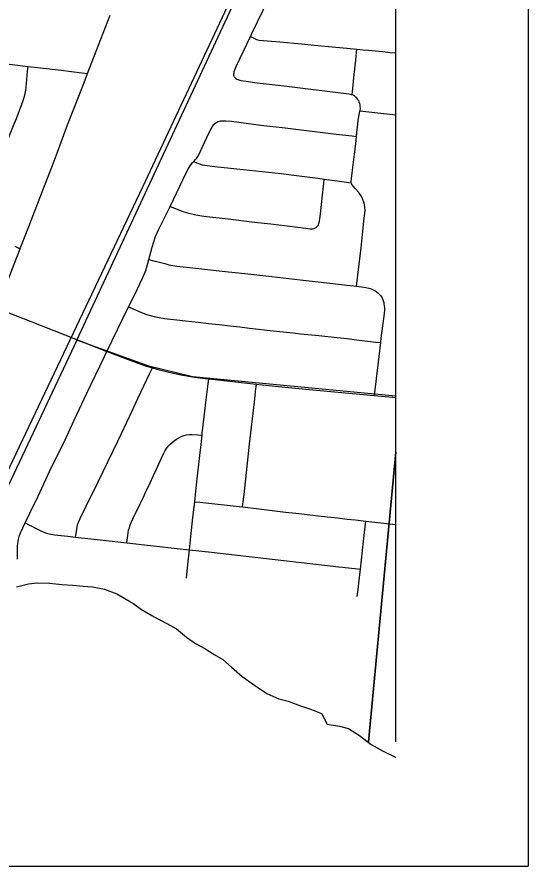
# Model space of a CAD drawing. Extents: x 0 to 34, y 0 to 22.
# Drawn here: x 8.418 to 9, y 17.5 to 18.466 of the extents above; entities that cross this region are included whole.
import ezdxf

# ---------------------------------------------------------------- set-up
doc = ezdxf.new("R2010")
doc.units = 0
for name, color, linetype in [('GM_X_City_Street', 7, 'Continuous'), ('GM_X_Corporation', 7, 'Continuous'), ('GM_X_County_Road', 7, 'Continuous'), ('GM_X_Minor_River', 7, 'Continuous'), ('GM_X_Rail_Line', 7, 'Continuous'), ('SH_Data', 7, 'Continuous')]:
    doc.layers.add(name, color=color, linetype=linetype)

msp = doc.modelspace()

# ---------------------------------------------------------------- linework, layer by layer
at = {"layer": 'GM_X_City_Street'}
for points in [[(8.66519, 18.39875), (8.66497, 18.39967), (8.6649, 18.40062), (8.665, 18.40169), (8.66516, 18.40284), (8.66548, 18.40427), (8.66611, 18.40605), (8.66776, 18.40998), (8.68391, 18.44403), (8.6855, 18.44738), (8.71108, 18.50089), (8.71618, 18.51182)], [(8.68391, 18.44403), (8.68838, 18.44195), (8.69086, 18.4408), (8.69224, 18.44033), (8.6938, 18.43999), (8.71716, 18.43791), (8.74186, 18.43559), (8.75692, 18.43423), (8.77279, 18.43279), (8.79365, 18.4309), (8.80515, 18.42977), (8.81233, 18.42906), (8.81816, 18.42849), (8.82644, 18.42767), (8.8345, 18.42687), (8.84281, 18.42606), (8.84939, 18.42537)], [(8.79955, 18.37792), (8.79996, 18.38114), (8.80206, 18.40085), (8.8038, 18.41715), (8.80477, 18.4263), (8.80515, 18.42977)], [(8.35951, 18.41869), (8.39057, 18.41491), (8.40032, 18.41372), (8.43058, 18.41003), (8.44479, 18.4083), (8.46831, 18.40561), (8.49197, 18.4029), (8.49837, 18.40217)], [(8.28928, 18.02081), (8.29097, 18.02504), (8.29327, 18.03079), (8.30223, 18.05392), (8.32332, 18.1089), (8.32823, 18.1215), (8.33232, 18.13199), (8.33888, 18.14938), (8.34762, 18.17223), (8.36327, 18.21306), (8.37032, 18.23086), (8.37694, 18.2476), (8.39454, 18.29282), (8.40391, 18.31691), (8.41392, 18.34295), (8.41728, 18.35096), (8.42199, 18.36288), (8.42512, 18.37138), (8.42684, 18.37719), (8.42808, 18.3832), (8.42845, 18.38618), (8.42917, 18.39509), (8.43003, 18.4042), (8.43058, 18.41003)], [(8.66519, 18.39875), (8.66572, 18.39769), (8.66641, 18.39689), (8.66724, 18.3962), (8.66833, 18.39554), (8.66948, 18.39503), (8.67062, 18.39464), (8.67172, 18.39429), (8.67283, 18.39403), (8.67899, 18.3932), (8.69137, 18.39138), (8.72226, 18.38788), (8.74657, 18.38502), (8.7897, 18.37973), (8.79604, 18.37876), (8.79751, 18.37851), (8.7987, 18.37821), (8.79955, 18.37792), (8.80045, 18.37762), (8.80186, 18.37694), (8.80321, 18.37594), (8.80414, 18.37497), (8.80518, 18.37367), (8.80596, 18.37259), (8.80674, 18.37117), (8.80741, 18.36972), (8.80798, 18.36795), (8.80843, 18.36621), (8.80861, 18.36447), (8.80864, 18.36255), (8.80843, 18.35968), (8.84939, 18.35501)], [(8.80448, 18.1599), (8.80761, 18.18501), (8.80982, 18.20361), (8.81186, 18.22242), (8.81313, 18.23406), (8.81434, 18.24662), (8.81425, 18.24967), (8.81376, 18.25276), (8.81296, 18.25574), (8.81187, 18.25864), (8.81056, 18.26144), (8.809, 18.26412), (8.8072, 18.26662), (8.80302, 18.27119), (8.80075, 18.27364), (8.79984, 18.27492), (8.79916, 18.27612), (8.79867, 18.27767), (8.79854, 18.27929), (8.79881, 18.2826), (8.79978, 18.289), (8.80232, 18.31008), (8.80374, 18.32177), (8.80457, 18.33048), (8.80501, 18.33509), (8.80605, 18.34398), (8.80662, 18.34873), (8.80792, 18.3567), (8.80843, 18.35968)], [(8.41865, 17.84938), (8.41865, 17.85552), (8.41865, 17.8584), (8.4186, 17.86126), (8.41867, 17.86416), (8.41888, 17.86718), (8.41931, 17.87024), (8.42001, 17.87324), (8.42092, 17.87619), (8.42203, 17.87908), (8.42745, 17.89045), (8.43263, 17.90143), (8.44213, 17.92091), (8.4551, 17.94893), (8.47277, 17.98505), (8.48326, 18.00728), (8.49768, 18.03803), (8.5176, 18.08003), (8.52037, 18.08575), (8.54495, 18.13646), (8.55163, 18.14962), (8.56095, 18.16923), (8.56464, 18.17771), (8.56563, 18.18061), (8.56827, 18.19035), (8.57209, 18.2045), (8.5738, 18.21045), (8.57588, 18.21629), (8.57961, 18.22481), (8.5879, 18.24149), (8.59236, 18.25072), (8.61081, 18.28894), (8.61323, 18.29371), (8.61522, 18.29694), (8.61707, 18.29956), (8.61799, 18.30063), (8.61934, 18.30201), (8.62139, 18.30415), (8.62231, 18.30523), (8.6232, 18.30653), (8.62493, 18.30958), (8.6288, 18.31778), (8.63677, 18.33482), (8.63895, 18.33909), (8.6406, 18.34167), (8.64184, 18.34345), (8.64296, 18.34466), (8.64438, 18.34586), (8.64554, 18.34657), (8.64688, 18.34724), (8.64835, 18.34768), (8.64991, 18.34795), (8.6529, 18.34816), (8.65597, 18.34812), (8.66216, 18.3476), (8.69576, 18.34334), (8.7233, 18.34016), (8.78137, 18.333), (8.79976, 18.33101), (8.80457, 18.33048)], [(8.61934, 18.30201), (8.62283, 18.30044), (8.62595, 18.29904), (8.62899, 18.29822), (8.64321, 18.29633), (8.66845, 18.29337), (8.719, 18.28803), (8.73322, 18.28617), (8.7606, 18.28285), (8.76794, 18.28187), (8.78269, 18.27991), (8.79867, 18.27767)], [(8.59236, 18.25072), (8.59843, 18.2483), (8.6067, 18.24501), (8.61202, 18.24324), (8.62164, 18.24113), (8.63091, 18.23978), (8.65834, 18.23649), (8.68838, 18.23294), (8.70694, 18.23084), (8.73167, 18.22788), (8.74694, 18.22594), (8.75158, 18.22523), (8.75307, 18.22517), (8.75462, 18.22526), (8.75617, 18.2255), (8.75706, 18.2258), (8.7579, 18.22619), (8.75857, 18.22661), (8.75914, 18.22706), (8.76, 18.22795), (8.76048, 18.22846), (8.76093, 18.22908), (8.76146, 18.23008), (8.76172, 18.23076), (8.7619, 18.23142), (8.76239, 18.23387), (8.76295, 18.23693), (8.7632, 18.23876), (8.76638, 18.26704), (8.76744, 18.27711), (8.76794, 18.28187)], [(8.41561, 18.20562), (8.42157, 18.20238)], [(8.56827, 18.19035), (8.57365, 18.18888), (8.57887, 18.18746), (8.58631, 18.18559), (8.59094, 18.18442), (8.59535, 18.18366), (8.60012, 18.18284), (8.62176, 18.18047), (8.65148, 18.17721), (8.67749, 18.17436), (8.70814, 18.171), (8.74059, 18.16724), (8.76107, 18.16486), (8.79757, 18.16063), (8.80448, 18.1599), (8.81282, 18.1589), (8.8154, 18.15849), (8.8186, 18.15772), (8.82143, 18.15682), (8.82292, 18.15626), (8.82432, 18.15557), (8.82554, 18.1549), (8.82675, 18.15412), (8.82796, 18.15315), (8.82912, 18.15223), (8.83097, 18.15048), (8.83209, 18.14922), (8.83301, 18.14791), (8.83383, 18.1465), (8.83441, 18.14539), (8.83519, 18.1433), (8.83568, 18.14121), (8.83596, 18.13971), (8.83626, 18.13767), (8.83641, 18.1353), (8.83636, 18.13297), (8.83606, 18.12884), (8.83547, 18.12305), (8.83253, 18.10084), (8.83194, 18.09571), (8.83011, 18.08), (8.82567, 18.04191), (8.82493, 18.03551)], [(8.54495, 18.13646), (8.55101, 18.13361), (8.55709, 18.13112), (8.55995, 18.12995), (8.56268, 18.12883), (8.5656, 18.12784), (8.57409, 18.12554), (8.57988, 18.12423), (8.58584, 18.12324), (8.59285, 18.12231), (8.60012, 18.12151), (8.60994, 18.12038), (8.62413, 18.11881), (8.63613, 18.11749), (8.64837, 18.11614), (8.6606, 18.11478), (8.6717, 18.11356), (8.68277, 18.11231), (8.70962, 18.10929), (8.73242, 18.10673), (8.74105, 18.10586), (8.76159, 18.1038), (8.78246, 18.1017), (8.79413, 18.10029), (8.80479, 18.099), (8.81747, 18.09746), (8.8266, 18.09636), (8.83194, 18.09571)], [(8.48457, 17.87442), (8.48561, 17.88072), (8.48657, 17.88657), (8.48707, 17.88844), (8.48765, 17.89014), (8.48842, 17.89217), (8.48996, 17.89559), (8.49662, 17.9095), (8.51045, 17.93713), (8.53318, 17.98446), (8.54646, 18.01235), (8.55566, 18.03192), (8.56926, 18.06086), (8.57213, 18.06697)], [(8.61086, 17.82765), (8.61252, 17.84319), (8.61434, 17.85998), (8.61596, 17.87499), (8.61841, 17.89671), (8.62043, 17.91462), (8.6218, 17.92681), (8.62407, 17.94755), (8.62622, 17.96716), (8.62759, 17.97967), (8.62876, 17.99035), (8.629, 17.9925), (8.63014, 18.00218), (8.63199, 18.01774), (8.63315, 18.02755), (8.63567, 18.04881), (8.63634, 18.05445)], [(8.67499, 17.90862), (8.67569, 17.91489), (8.67658, 17.92288), (8.68296, 17.98029), (8.68845, 18.02833), (8.69011, 18.04309), (8.69071, 18.04841)], [(8.543, 17.86789), (8.54379, 17.8735), (8.54419, 17.87629), (8.54456, 17.87932), (8.54513, 17.88233), (8.54595, 17.88525), (8.54679, 17.88783), (8.54817, 17.89081), (8.55308, 17.9015), (8.55439, 17.90407), (8.55837, 17.91233), (8.5619, 17.91986), (8.56523, 17.92697), (8.56796, 17.9328), (8.57103, 17.93937), (8.57339, 17.94441), (8.57684, 17.95175), (8.58002, 17.95855), (8.58232, 17.96347), (8.58539, 17.97002), (8.58675, 17.97274), (8.58836, 17.97534), (8.59028, 17.97776), (8.59241, 17.98001), (8.59467, 17.98213), (8.59707, 17.98409), (8.59959, 17.98588), (8.60225, 17.98747), (8.60505, 17.9888), (8.60795, 17.98986), (8.61095, 17.99062), (8.61402, 17.99102), (8.61711, 17.99105), (8.62385, 17.99064), (8.62876, 17.99035)], [(8.62043, 17.91462), (8.62628, 17.91398), (8.67118, 17.90908), (8.67499, 17.90862), (8.69359, 17.90642), (8.72386, 17.90283), (8.73541, 17.90152), (8.74227, 17.90074), (8.74845, 17.90005), (8.76084, 17.89866), (8.77168, 17.89743), (8.78332, 17.89612), (8.79403, 17.89491), (8.80343, 17.89385), (8.81533, 17.89255), (8.83905, 17.88995), (8.84939, 17.88882)], [(8.42745, 17.89045), (8.43214, 17.88811), (8.43485, 17.88676), (8.43756, 17.88532), (8.44588, 17.88119), (8.45163, 17.87895), (8.4546, 17.87811), (8.46065, 17.87693), (8.47599, 17.87542), (8.48457, 17.87442), (8.51611, 17.87089), (8.543, 17.86789), (8.56985, 17.86491), (8.60378, 17.86115), (8.61434, 17.85998), (8.63932, 17.85721), (8.65928, 17.85494), (8.6922, 17.85118), (8.78442, 17.84067), (8.80259, 17.83858), (8.80909, 17.83783)], [(8.80548, 17.80666), (8.80644, 17.81463), (8.80725, 17.82176), (8.80909, 17.83783), (8.81273, 17.86966), (8.81458, 17.88593), (8.81533, 17.89255)]]:
    msp.add_lwpolyline(points, dxfattribs=at)
at = {"layer": 'GM_X_Corporation'}
for p in [(8.84939, 17.77385), (8.84939, 17.64118)]:
    msp.add_line(p, (8.84939, 20.95784), dxfattribs=at)
for points in [[(8.81833, 17.64118), (8.84939, 17.97112), (8.84939, 18.54746), (7.91015, 18.64382), (7.80248, 17.64118)], [(8.84939, 17.64118), (8.84939, 17.97112), (8.81833, 17.64118)]]:
    msp.add_lwpolyline(points, dxfattribs=at)
at = {"layer": 'GM_X_County_Road'}
for p, q in [((8.48894, 18.09803), (8.52037, 18.08575)), ((8.63634, 18.05445), (8.69071, 18.04841))]:
    msp.add_line(p, q, dxfattribs=at)
for points in [[(8.49837, 18.40217), (8.50827, 18.42755), (8.52419, 18.46834)], [(8.42157, 18.20238), (8.42241, 18.20456), (8.43141, 18.22795), (8.44049, 18.25157), (8.44927, 18.27409), (8.45826, 18.29718), (8.46421, 18.31245), (8.47566, 18.34359), (8.49319, 18.38888), (8.49837, 18.40217)], [(8.39566, 18.1346), (8.40364, 18.15602), (8.40921, 18.17033), (8.41492, 18.18512), (8.42157, 18.20238)], [(8.39566, 18.1346), (8.43475, 18.11949), (8.4723, 18.10454), (8.48894, 18.09803)], [(8.52037, 18.08575), (8.52155, 18.08532), (8.5506, 18.07419), (8.56531, 18.06905), (8.57213, 18.06697)], [(8.57213, 18.06697), (8.57725, 18.06545), (8.58934, 18.06238), (8.60459, 18.05915), (8.61996, 18.05657), (8.6354, 18.05455), (8.63634, 18.05445)], [(8.69071, 18.04841), (8.69723, 18.04768), (8.73117, 18.04433)], [(8.73117, 18.04433), (8.75912, 18.04157), (8.82493, 18.03551)], [(8.82493, 18.03551), (8.84582, 18.03359), (8.84939, 18.03327)]]:
    msp.add_lwpolyline(points, dxfattribs=at)
at = {"layer": 'GM_X_Minor_River'}
msp.add_lwpolyline([(8.41728, 17.81788), (8.43092, 17.82119), (8.44077, 17.82225), (8.45514, 17.82177), (8.46913, 17.82052), (8.4816, 17.81967), (8.49332, 17.81845), (8.50391, 17.81761), (8.51751, 17.81523), (8.53184, 17.80981), (8.54992, 17.79906), (8.5597, 17.79178), (8.57401, 17.78371), (8.58871, 17.77602), (8.59963, 17.76987), (8.61091, 17.76031), (8.62145, 17.7534), (8.632, 17.74763), (8.64254, 17.74073), (8.65233, 17.73497), (8.6621, 17.72617), (8.67451, 17.71584), (8.68843, 17.70588), (8.70235, 17.69629), (8.7163, 17.69012), (8.72688, 17.68776), (8.74083, 17.68235), (8.75329, 17.67808), (8.7646, 17.67345), (8.77132, 17.66126), (8.7853, 17.65926), (8.79549, 17.65653), (8.80792, 17.64847), (8.82146, 17.63813), (8.83502, 17.63082), (8.84821, 17.62427), (8.84939, 17.62362)], dxfattribs=at)
at = {"layer": 'GM_X_Rail_Line'}
for q in [(8.84939, 18.87793), (8.3328, 17.77385)]:
    msp.add_line((8.48609, 18.09862), q, dxfattribs=at)
for points in [[(8.32534, 17.77385), (8.35571, 17.83724), (8.4101, 17.95501), (8.56123, 18.27286), (8.65767, 18.47815), (8.8437, 18.88139), (8.84939, 18.89278)], [(8.84939, 18.03479), (8.61783, 18.05691), (8.56802, 18.06875), (8.48609, 18.09862)]]:
    msp.add_lwpolyline(points, dxfattribs=at)
at = {"layer": 'SH_Data'}
for p in [(9, 21), (2, 17.5)]:
    msp.add_line(p, (9, 17.5), dxfattribs=at)

doc.saveas('drawing.dxf')
